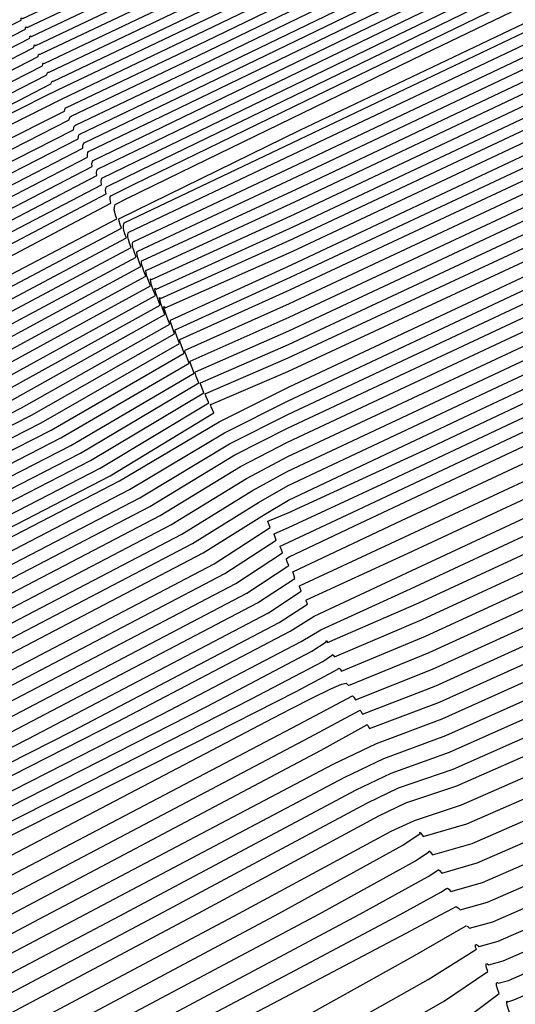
# Model space of a CAD drawing. Extents: x 3249832 to 3255657, y 13789405 to 13793316.
# Tile 357 of 656: x 3254715.42 to 3254716.21, y 13790585.808 to 13790587.377. Entities that reach past the tile are written whole.
import ezdxf

# ---------------------------------------------------------------- set-up
doc = ezdxf.new("R2010")
doc.units = 0
doc.header["$LTSCALE"] = 100
doc.header["$MEASUREMENT"] = 0
doc.linetypes.add('DASHED', pattern=[0.75, 0.5, -0.25])
for name, color, linetype in [('GRATIO_CON', 10, 'CONTINUOUS'), ('GRATIO_ICON', 7, 'CONTINUOUS'), ('PLAN', 7, 'CONTINUOUS'), ('TARGETS_EAST', 7, 'CONTINUOUS')]:
    doc.layers.add(name, color=color, linetype=linetype)

# ---------------------------------------------------------------- blocks, each defined once
blk = doc.blocks.new('Gratio_032316_contours')
at = {"layer": 'GRATIO_CON', "color": 5, "linetype": 'Continuous', "flags": 128}
for points in [[(3254648.5889, 13790553.912), (3254656.7738, 13790558.0608), (3254663.7375, 13790561.6017), (3254667.9142, 13790563.7796), (3254671.342, 13790565.581), (3254676.9599, 13790568.4279), (3254686.6472, 13790573.2286), (3254698.0442, 13790578.8366), (3254707.7315, 13790583.5918), (3254713.1445, 13790586.2502), (3254715.1383, 13790587.2327), (3254715.4228, 13790587.3765), (3254715.4229, 13790587.3793), (3254715.4236, 13790587.3802), (3254715.4253, 13790587.3788), (3254715.8315, 13790587.5713), (3254718.659, 13790588.9404), (3254726.3278, 13790592.6653), (3254740.0485, 13790599.3324), (3254756.1922, 13790607.1585), (3254769.9205, 13790613.7673), (3254777.6832, 13790617.4194)], [(3254651.4104, 13790555.3035), (3254660.616, 13790559.9605), (3254668.4472, 13790563.9297), (3254673.0754, 13790566.3235), (3254676.4489, 13790568.0877), (3254681.4599, 13790570.6267), (3254690.0155, 13790574.8666), (3254700.0811, 13790579.8195), (3254708.6367, 13790584.0191), (3254713.4173, 13790586.367), (3254715.1783, 13790587.2348), (3254715.4296, 13790587.362), (3254715.4297, 13790587.3647), (3254715.4306, 13790587.3657), (3254715.4323, 13790587.3646), (3254715.8201, 13790587.5485), (3254718.5189, 13790588.8554), (3254725.8391, 13790592.4108), (3254738.9357, 13790598.7748), (3254754.3453, 13790606.2449), (3254767.4494, 13790612.5532), (3254774.8722, 13790616.0455)], [(3254647.5106, 13790553.2224), (3254657.0534, 13790558.0863), (3254668.3003, 13790563.7598), (3254677.8665, 13790568.5857), (3254683.3978, 13790571.4112), (3254686.6626, 13790573.101), (3254690.46, 13790575.0244), (3254696.7522, 13790578.1426), (3254704.1549, 13790581.7852), (3254710.4471, 13790584.8739), (3254713.963, 13790586.6006), (3254715.2582, 13790587.2389), (3254715.4431, 13790587.3328), (3254715.4435, 13790587.3354), (3254715.4445, 13790587.3367), (3254715.4462, 13790587.3361), (3254715.7971, 13790587.5028), (3254718.2389, 13790588.6852), (3254724.8615, 13790591.9019), (3254736.7103, 13790597.6595), (3254750.6516, 13790604.4179), (3254762.5071, 13790610.1251), (3254769.2501, 13790613.2977), (3254772.4608, 13790614.7267)], [(3254691.7695, 13790575.6077), (3254694.96, 13790577.2233), (3254700.1205, 13790579.7806), (3254706.1918, 13790582.7681), (3254711.3523, 13790585.3012), (3254714.2359, 13790586.7174), (3254715.2981, 13790587.241), (3254715.4499, 13790587.3183), (3254715.4504, 13790587.3208), (3254715.4515, 13790587.3223), (3254715.4532, 13790587.3219), (3254715.7857, 13790587.4799), (3254718.0989, 13790588.6002), (3254724.3728, 13790591.6475), (3254735.5976, 13790597.1019), (3254748.8048, 13790603.5044), (3254760.036, 13790608.911), (3254766.439, 13790611.9238), (3254769.587, 13790613.3281), (3254772.1591, 13790614.4553)], [(3254687.2858, 13790573.2417), (3254693.7202, 13790576.4989), (3254696.8763, 13790578.1144), (3254699.46, 13790579.4221), (3254703.4888, 13790581.4187), (3254708.2287, 13790583.751), (3254712.2575, 13790585.7286), (3254714.5087, 13790586.8342), (3254715.338, 13790587.2431), (3254715.4567, 13790587.3037), (3254715.4573, 13790587.3062), (3254715.4584, 13790587.3078), (3254715.4602, 13790587.3077), (3254715.7742, 13790587.4571), (3254717.9589, 13790588.5151), (3254723.884, 13790591.393), (3254734.4849, 13790596.5443), (3254746.9579, 13790602.5908), (3254757.5648, 13790607.6969), (3254763.628, 13790610.5499), (3254766.7132, 13790611.9296), (3254769.4468, 13790613.139), (3254773.8018, 13790615.1582)], [(3254691.9954, 13790575.5697), (3254698.8813, 13790579.0427), (3254701.9832, 13790580.621), (3254703.96, 13790581.621), (3254706.8571, 13790583.0567), (3254710.2655, 13790584.7338), (3254713.1627, 13790586.1559), (3254714.7816, 13790586.951), (3254715.378, 13790587.2452), (3254715.4634, 13790587.2891), (3254715.4641, 13790587.2915), (3254715.4654, 13790587.2933), (3254715.4671, 13790587.2935), (3254715.7628, 13790587.4342), (3254717.8189, 13790588.43), (3254723.3953, 13790591.1386), (3254733.3722, 13790595.9866), (3254745.1111, 13790601.6773), (3254755.0937, 13790606.4829), (3254760.817, 13790609.176), (3254763.8393, 13790610.531), (3254766.7345, 13790611.8227), (3254771.4153, 13790614)], [(3254687.5111, 13790573.2582), (3254701.4147, 13790580.2257), (3254709.2037, 13790584.1304), (3254712.1969, 13790585.6344), (3254712.96, 13790586.0188), (3254713.5937, 13790586.3332), (3254714.3394, 13790586.7008), (3254714.9737, 13790587.0132), (3254715.3288, 13790587.1891), (3254715.4606, 13790587.2552), (3254715.4811, 13790587.2651), (3254715.7399, 13790587.3885), (3254717.5388, 13790588.2599), (3254722.4177, 13790590.6297), (3254731.1468, 13790594.8713), (3254741.4174, 13790599.8502), (3254750.1514, 13790604.0547), (3254755.1949, 13790606.4282), (3254758.0917, 13790607.7338), (3254761.31, 13790609.19), (3254766.6422, 13790611.6836), (3254773.1773, 13790614.7751)], [(3254650.9017, 13790554.6653), (3254658.8371, 13790558.7771), (3254673.0892, 13790565.9887), (3254689.8746, 13790574.4203), (3254704.1484, 13790581.5711), (3254712.1263, 13790585.5666), (3254715.0665, 13790587.04), (3254715.4881, 13790587.251), (3254715.7284, 13790587.3657), (3254717.3988, 13790588.1749), (3254721.929, 13790590.3752), (3254730.0341, 13790594.3137), (3254739.5705, 13790598.9367), (3254747.6802, 13790602.8407), (3254752.3838, 13790605.0543), (3254755.2179, 13790606.3353), (3254758.5977, 13790607.8737), (3254764.2556, 13790610.5253), (3254771.1907, 13790613.8082)], [(3254652.1037, 13790555.2502), (3254659.8925, 13790559.2859), (3254673.8812, 13790566.3638), (3254690.3563, 13790574.639), (3254704.3657, 13790581.6567), (3254712.195, 13790585.5772), (3254715.0794, 13790587.0229), (3254715.4916, 13790587.2315), (3254715.4923, 13790587.2341), (3254715.4936, 13790587.2363), (3254715.4952, 13790587.2371), (3254715.717, 13790587.343), (3254717.2588, 13790588.0898), (3254721.4402, 13790590.1208), (3254728.9214, 13790593.7561), (3254737.7237, 13790598.0232), (3254745.2091, 13790601.6266), (3254749.5728, 13790603.6804), (3254752.344, 13790604.9367), (3254755.8855, 13790606.5574), (3254761.8691, 13790609.3671), (3254769.2041, 13790612.8413), (3254776.1088, 13790616.118)], [(3254650.5295, 13790554.2765), (3254653.3056, 13790555.8352), (3254660.9478, 13790559.7949), (3254674.6731, 13790566.7396), (3254690.838, 13790574.8591), (3254704.5835, 13790581.7451), (3254712.2651, 13790585.5926), (3254715.0949, 13790587.012), (3254715.4992, 13790587.2173), (3254715.4997, 13790587.2202), (3254715.5008, 13790587.2224), (3254715.5022, 13790587.2231), (3254715.7056, 13790587.3202), (3254717.1188, 13790588.0047), (3254720.9515, 13790589.8664), (3254727.8087, 13790593.1984), (3254735.8769, 13790597.1097), (3254742.7379, 13790600.4126), (3254746.7617, 13790602.3065), (3254749.4702, 13790603.5381), (3254753.1732, 13790605.2411), (3254759.4825, 13790608.2089), (3254767.2174, 13790611.8744), (3254774.4989, 13790615.3301)], [(3254653.0399, 13790555.5064), (3254655.7096, 13790557.0052), (3254663.0585, 13790560.8129), (3254676.257, 13790567.4911), (3254691.8012, 13790575.2992), (3254705.0188, 13790581.9215), (3254712.405, 13790585.6223), (3254715.1255, 13790586.9884), (3254715.5137, 13790587.187), (3254715.5139, 13790587.1907), (3254715.5149, 13790587.1935), (3254715.5162, 13790587.1948), (3254715.6827, 13790587.2745), (3254716.8387, 13790587.8346), (3254719.9739, 13790589.3575), (3254725.5832, 13790592.0832), (3254732.1832, 13790595.2826), (3254737.7956, 13790597.9844), (3254741.1396, 13790599.5586), (3254743.7225, 13790600.741), (3254747.7487, 13790602.6085), (3254754.7095, 13790605.8925), (3254763.2441, 13790609.9406), (3254771.2789, 13790613.7544)], [(3254692.2829, 13790575.5193), (3254705.2366, 13790582.0098), (3254712.4751, 13790585.6374), (3254715.1409, 13790586.9771), (3254715.5211, 13790587.1724), (3254715.5211, 13790587.1764), (3254715.522, 13790587.1793), (3254715.5233, 13790587.1807), (3254715.6712, 13790587.2517), (3254716.6987, 13790587.7496), (3254719.4852, 13790589.103), (3254724.4705, 13790591.5255), (3254730.3363, 13790594.3691), (3254735.3245, 13790596.7704), (3254738.3286, 13790598.1847), (3254740.8487, 13790599.3424), (3254745.0364, 13790601.2922), (3254752.3229, 13790604.7343), (3254761.2575, 13790608.9736), (3254769.6689, 13790612.9665), (3254775.8378, 13790615.8811)], [(3254677.8408, 13790568.2426), (3254692.7645, 13790575.7394), (3254705.4543, 13790582.0981), (3254712.5451, 13790585.6526), (3254715.1564, 13790586.9658), (3254715.5285, 13790587.1578), (3254715.5284, 13790587.1621), (3254715.5291, 13790587.1652), (3254715.5303, 13790587.1667), (3254715.6598, 13790587.2289), (3254716.5587, 13790587.6645), (3254718.9964, 13790588.8486), (3254723.3578, 13790590.9679), (3254728.4895, 13790593.4556), (3254732.8533, 13790595.5563), (3254735.5176, 13790596.8108), (3254737.9749, 13790597.9438), (3254742.3242, 13790599.9759), (3254749.9364, 13790603.5761), (3254759.2708, 13790608.0067), (3254768.0589, 13790612.1786), (3254774.5039, 13790615.224)], [(3254678.6327, 13790568.6184), (3254693.2462, 13790575.9595), (3254705.672, 13790582.1864), (3254712.6152, 13790585.6677), (3254715.1718, 13790586.9544), (3254715.5359, 13790587.1432), (3254715.5356, 13790587.1479), (3254715.5363, 13790587.151), (3254715.5373, 13790587.1526), (3254715.6484, 13790587.2061), (3254716.4187, 13790587.5794), (3254718.5077, 13790588.5941), (3254722.2451, 13790590.4102), (3254726.6426, 13790592.542), (3254730.3822, 13790594.3422), (3254732.7065, 13790595.4369), (3254735.101, 13790596.5452), (3254739.6119, 13790598.6596), (3254747.5498, 13790602.4179), (3254757.2842, 13790607.0398), (3254766.4489, 13790611.3907), (3254773.17, 13790614.5669)], [(3254680.2165, 13790569.3699), (3254694.2095, 13790576.3997), (3254706.1075, 13790582.363), (3254712.7553, 13790585.698), (3254715.2027, 13790586.9318), (3254715.5507, 13790587.114), (3254715.5501, 13790587.1193), (3254715.5505, 13790587.1228), (3254715.5514, 13790587.1245), (3254715.6255, 13790587.1605), (3254716.1386, 13790587.4093), (3254717.5302, 13790588.0852), (3254720.0197, 13790589.295), (3254722.9489, 13790590.715), (3254725.4399, 13790591.9141), (3254727.0844, 13790592.6891), (3254729.3534, 13790593.7481), (3254734.1874, 13790596.027), (3254742.7767, 13790600.1014), (3254753.3109, 13790605.106), (3254763.2289, 13790609.8149), (3254770.5022, 13790613.2526), (3254775.2309, 13790615.445)], [(3254681.0084, 13790569.7457), (3254694.6911, 13790576.6198), (3254706.3252, 13790582.4514), (3254712.8253, 13790585.7131), (3254715.2181, 13790586.9205), (3254715.5581, 13790587.0994), (3254715.5573, 13790587.105), (3254715.5577, 13790587.1086), (3254715.5585, 13790587.1105), (3254715.614, 13790587.1377), (3254715.9986, 13790587.3243), (3254717.0414, 13790587.8308), (3254718.907, 13790588.7373), (3254721.1021, 13790589.8014), (3254722.9687, 13790590.7), (3254724.2734, 13790591.3152), (3254726.4795, 13790592.3495), (3254731.4751, 13790594.7106), (3254740.3902, 13790598.9432), (3254751.3242, 13790604.1391), (3254761.6189, 13790609.027), (3254769.1683, 13790612.5955), (3254774.0756, 13790614.8726)], [(3254681.8003, 13790570.1215), (3254695.1728, 13790576.8399), (3254706.5429, 13790582.5397), (3254712.8954, 13790585.7283), (3254715.2336, 13790586.9092), (3254715.5655, 13790587.0848), (3254715.5646, 13790587.0908), (3254715.5648, 13790587.0945), (3254715.5655, 13790587.0964), (3254715.6026, 13790587.1149), (3254715.8586, 13790587.2392), (3254716.5526, 13790587.5763), (3254717.7943, 13790588.1797), (3254719.2552, 13790588.8879), (3254720.4976, 13790589.486), (3254721.4623, 13790589.9413), (3254723.6057, 13790590.9509), (3254728.7628, 13790593.3943), (3254738.0036, 13790597.785), (3254749.3376, 13790603.1722), (3254760.0089, 13790608.2391), (3254767.8344, 13790611.9384), (3254772.9202, 13790614.3002)], [(3254682.5923, 13790570.4972), (3254695.6546, 13790577.0593), (3254706.7614, 13790582.6258), (3254712.967, 13790585.7384), (3254715.2513, 13790586.8898), (3254715.5753, 13790587.0598), (3254715.5732, 13790587.0655), (3254715.5718, 13790587.0702), (3254715.5712, 13790587.0742), (3254715.5713, 13790587.0777), (3254715.5719, 13790587.0805), (3254715.5725, 13790587.0824), (3254715.5912, 13790587.0921), (3254715.7186, 13790587.1542), (3254716.0639, 13790587.3219), (3254716.6816, 13790587.6221), (3254717.4084, 13790587.9744), (3254718.0264, 13790588.2719), (3254718.6513, 13790588.5674), (3254720.7319, 13790589.5523), (3254726.0506, 13790592.078), (3254735.6171, 13790596.6268), (3254747.3509, 13790602.2053)], [(3254684.1761, 13790571.2487), (3254696.618, 13790577.4994), (3254707.1969, 13790582.802), (3254713.1074, 13790585.7679), (3254715.2826, 13790586.8659), (3254715.5906, 13790587.0293), (3254715.5881, 13790587.0358), (3254715.5865, 13790587.0411), (3254715.5857, 13790587.0455), (3254715.5857, 13790587.0491), (3254715.5862, 13790587.0517), (3254715.5868, 13790587.0533), (3254715.8668, 13790587.1867), (3254717.823, 13790588.1171), (3254723.1317, 13790590.6428), (3254732.719, 13790595.2041), (3254744.5101, 13790600.8106), (3254755.6802, 13790606.114), (3254763.9812, 13790610.0377), (3254769.4727, 13790612.5918), (3254772.7913, 13790614.058)], [(3254684.968, 13790571.6245), (3254697.0997, 13790577.7194), (3254707.4147, 13790582.8902), (3254713.1775, 13790585.7827), (3254715.2982, 13790586.854), (3254715.5983, 13790587.014), (3254715.5956, 13790587.0209), (3254715.5938, 13790587.0266), (3254715.5929, 13790587.0311), (3254715.5928, 13790587.0347), (3254715.5933, 13790587.0371), (3254715.5941, 13790587.0382), (3254715.8655, 13790587.1668), (3254717.7598, 13790588.067), (3254722.9002, 13790590.5119), (3254732.1888, 13790594.9308), (3254743.6448, 13790600.3775), (3254754.5666, 13790605.5623), (3254762.7944, 13790609.4506), (3254768.3357, 13790612.0281), (3254771.74, 13790613.536)], [(3254685.7599, 13790572.0002), (3254697.5813, 13790577.9395), (3254707.6325, 13790582.9783), (3254713.2477, 13790585.7974), (3254715.3139, 13790586.8421), (3254715.6059, 13790586.9987), (3254715.6031, 13790587.0061), (3254715.6012, 13790587.0121), (3254715.6002, 13790587.0168), (3254715.6, 13790587.0202), (3254715.6005, 13790587.0224), (3254715.6014, 13790587.0231), (3254715.8641, 13790587.1469), (3254717.6967, 13790588.0169), (3254722.6687, 13790590.3811), (3254731.6586, 13790594.6574), (3254742.7795, 13790599.9444), (3254753.4529, 13790605.0106), (3254761.6075, 13790608.8634), (3254767.1987, 13790611.4645), (3254770.6888, 13790613.014), (3254772.5688, 13790613.737)], [(3254686.5518, 13790572.376), (3254698.063, 13790578.1595), (3254707.8503, 13790583.0665), (3254713.3179, 13790585.8122), (3254715.3295, 13790586.8301), (3254715.6136, 13790586.9834), (3254715.6106, 13790586.9912), (3254715.6085, 13790586.9975), (3254715.6074, 13790587.0024), (3254715.6072, 13790587.0058), (3254715.6076, 13790587.0078), (3254715.6086, 13790587.008), (3254715.8627, 13790587.127), (3254717.6335, 13790587.9669), (3254722.4373, 13790590.2503), (3254731.1285, 13790594.3841), (3254741.9141, 13790599.5112), (3254752.3392, 13790604.4589), (3254760.4207, 13790608.2763), (3254766.0618, 13790610.9008), (3254769.6376, 13790612.4919), (3254771.5699, 13790613.2422)], [(3254688.1357, 13790573.1275), (3254699.0263, 13790578.5996), (3254708.2858, 13790583.2427), (3254713.4583, 13790585.8417), (3254715.3608, 13790586.8063), (3254715.6289, 13790586.9528), (3254715.6255, 13790586.9616), (3254715.6232, 13790586.9685), (3254715.6219, 13790586.9736), (3254715.6215, 13790586.977), (3254715.6219, 13790586.9785), (3254715.6231, 13790586.9779), (3254715.86, 13790587.0872), (3254717.5072, 13790587.8667), (3254721.9744, 13790589.9887), (3254730.0682, 13790593.8374), (3254740.1834, 13790598.645), (3254750.1119, 13790603.3555)], [(3254688.9276, 13790573.5033), (3254699.508, 13790578.8196), (3254708.5036, 13790583.3309), (3254713.5284, 13790585.8564), (3254715.3764, 13790586.7943), (3254715.6366, 13790586.9375), (3254715.633, 13790586.9467), (3254715.6306, 13790586.954), (3254715.6292, 13790586.9593), (3254715.6287, 13790586.9626), (3254715.6291, 13790586.9638), (3254715.6304, 13790586.9628), (3254715.8586, 13790587.0673), (3254717.444, 13790587.8166), (3254721.7429, 13790589.8578), (3254729.538, 13790593.5641), (3254739.3181, 13790598.2119), (3254748.9983, 13790602.8038)], [(3254689.7195, 13790573.8791), (3254699.9897, 13790579.0397), (3254708.7214, 13790583.419), (3254713.5986, 13790585.8712), (3254715.392, 13790586.7824), (3254715.6442, 13790586.9223), (3254715.6405, 13790586.9319), (3254715.638, 13790586.9394), (3254715.6364, 13790586.9449), (3254715.6358, 13790586.9482), (3254715.6363, 13790586.9492), (3254715.6377, 13790586.9477), (3254715.8573, 13790587.0474), (3254717.3809, 13790587.7665), (3254721.5114, 13790589.727), (3254729.0078, 13790593.2907), (3254738.4527, 13790597.7787), (3254747.8846, 13790602.2521)], [(3254690.5114, 13790574.2548), (3254700.4713, 13790579.2597), (3254708.9392, 13790583.5072), (3254713.6688, 13790585.8859), (3254715.4077, 13790586.7705), (3254715.6519, 13790586.907), (3254715.648, 13790586.917), (3254715.6453, 13790586.9249), (3254715.6437, 13790586.9305), (3254715.643, 13790586.9338), (3254715.6434, 13790586.9345), (3254715.6449, 13790586.9327), (3254715.8559, 13790587.0275), (3254717.3177, 13790587.7164), (3254721.28, 13790589.5962), (3254728.4777, 13790593.0174), (3254737.5874, 13790597.3456), (3254746.7709, 13790601.7004)], [(3254692.0952, 13790575.0064), (3254701.4347, 13790579.6998), (3254709.3748, 13790583.6834), (3254713.8091, 13790585.9154), (3254715.439, 13790586.7467), (3254715.6673, 13790586.8766), (3254715.6632, 13790586.8877), (3254715.661, 13790586.8953), (3254715.6608, 13790586.8982), (3254715.8536, 13790586.9865), (3254717.1914, 13790587.6161), (3254720.817, 13790589.3346), (3254727.4174, 13790592.4707), (3254735.8567, 13790596.4794), (3254744.5436, 13790600.597), (3254752.1128, 13790604.1664)], [(3254685.2199, 13790571.5024), (3254692.8871, 13790575.3821), (3254701.9163, 13790579.9198), (3254709.5925, 13790583.7716), (3254713.8793, 13790585.9301), (3254715.4546, 13790586.7347), (3254715.6749, 13790586.8612), (3254715.6706, 13790586.8725), (3254715.6682, 13790586.8802), (3254715.6682, 13790586.8829), (3254715.8522, 13790586.9665), (3254717.1283, 13790587.566), (3254720.5856, 13790589.2037), (3254726.8872, 13790592.1973), (3254734.9913, 13790596.0463), (3254743.4299, 13790600.0453), (3254750.9259, 13790603.5792)], [(3254686.2753, 13790572.0114), (3254693.679, 13790575.7579), (3254702.398, 13790580.1398), (3254709.8103, 13790583.8597), (3254713.9495, 13790585.9449), (3254715.4703, 13790586.7228), (3254715.6826, 13790586.8457), (3254715.6781, 13790586.8572), (3254715.6757, 13790586.8649), (3254715.6756, 13790586.8673), (3254715.851, 13790586.9463), (3254717.0652, 13790587.5158), (3254720.3542, 13790589.0728), (3254726.3571, 13790591.924), (3254734.126, 13790595.6131), (3254742.3163, 13790599.4936), (3254749.7391, 13790602.9921)], [(3254687.3306, 13790572.5204), (3254694.471, 13790576.1337), (3254702.8797, 13790580.3599), (3254710.0281, 13790583.9478), (3254714.0197, 13790585.9596), (3254715.486, 13790586.7106), (3254715.6904, 13790586.8298), (3254715.6861, 13790586.841), (3254715.6838, 13790586.8481), (3254715.6839, 13790586.8501), (3254715.8505, 13790586.9246), (3254717.0026, 13790587.4646), (3254720.1229, 13790588.9415), (3254725.827, 13790591.6505), (3254733.2607, 13790595.18), (3254741.2026, 13790598.9419), (3254748.5522, 13790602.4049)], [(3254689.4412, 13790573.5385), (3254696.0548, 13790576.8852), (3254703.843, 13790580.8), (3254710.4637, 13790584.1241), (3254714.1601, 13790585.9891), (3254715.5173, 13790586.6864), (3254715.7061, 13790586.798), (3254715.7019, 13790586.8086), (3254715.7, 13790586.8146), (3254715.7004, 13790586.8156), (3254715.8494, 13790586.8813), (3254716.8773, 13790587.3622), (3254719.6605, 13790588.6789), (3254724.7668, 13790591.1035), (3254731.53, 13790594.3137), (3254738.9753, 13790597.8385), (3254746.1785, 13790601.2307)], [(3254690.4965, 13790574.0475), (3254696.8467, 13790577.2609), (3254704.3247, 13790581.02), (3254710.6814, 13790584.2123), (3254714.2303, 13790586.0038), (3254715.533, 13790586.6743), (3254715.714, 13790586.7821), (3254715.7099, 13790586.7923), (3254715.7081, 13790586.7978), (3254715.7087, 13790586.7983), (3254715.8489, 13790586.8596), (3254716.8147, 13790587.311), (3254719.4293, 13790588.5476), (3254724.2367, 13790590.83), (3254730.6646, 13790593.8806), (3254737.8616, 13790597.2868), (3254744.9917, 13790600.6435)], [(3254691.5518, 13790574.5565), (3254697.6386, 13790577.6367), (3254704.8063, 13790581.24), (3254710.8992, 13790584.3004), (3254714.3004, 13790586.0185), (3254715.5487, 13790586.6622), (3254715.7218, 13790586.7662), (3254715.7178, 13790586.7761), (3254715.7162, 13790586.781), (3254715.7169, 13790586.7811), (3254715.8483, 13790586.838), (3254716.752, 13790587.2598), (3254719.198, 13790588.4163), (3254723.7066, 13790590.5565), (3254729.7993, 13790593.4474), (3254736.7479, 13790596.7351), (3254743.8048, 13790600.0564), (3254750.1441, 13790603.0095)], [(3254692.6071, 13790575.0655), (3254698.4305, 13790578.0125), (3254705.288, 13790581.4601), (3254711.117, 13790584.3885), (3254714.3706, 13790586.0332), (3254715.5644, 13790586.6501), (3254715.7297, 13790586.7503), (3254715.7257, 13790586.7599), (3254715.7243, 13790586.7643), (3254715.7252, 13790586.7639), (3254715.8478, 13790586.8163), (3254716.6894, 13790587.2086), (3254718.9668, 13790588.2849), (3254723.1765, 13790590.283), (3254728.934, 13790593.0143), (3254735.6343, 13790596.1835), (3254742.618, 13790599.4693), (3254749.0072, 13790602.4459)], [(3254691.7685, 13790574.5555), (3254694.7177, 13790576.0836), (3254700.0143, 13790578.764), (3254706.2512, 13790581.9005), (3254711.5522, 13790584.5659), (3254714.5103, 13790586.065), (3254715.5954, 13790586.6284), (3254715.7466, 13790586.7184), (3254715.8482, 13790586.7698), (3254716.5643, 13790587.1058), (3254718.5044, 13790588.0223), (3254722.1163, 13790589.7361), (3254727.2033, 13790592.148), (3254733.407, 13790595.0801), (3254740.2443, 13790598.295), (3254746.7332, 13790601.3185)], [(3254691.9524, 13790574.5689), (3254692.9705, 13790575.1405), (3254695.773, 13790576.5926), (3254700.8063, 13790579.1398), (3254706.7329, 13790582.1204), (3254711.7701, 13790584.6536), (3254714.5808, 13790586.0787), (3254715.6116, 13790586.6148), (3254715.755, 13790586.7009), (3254715.8477, 13790586.748), (3254716.5017, 13790587.0546), (3254718.2731, 13790587.891), (3254721.5863, 13790589.4626), (3254726.338, 13790591.7148), (3254732.2933, 13790594.5284), (3254739.0575, 13790597.7078), (3254745.5962, 13790600.7549)], [(3254692.5832, 13790574.7153), (3254693.0422, 13790574.9924), (3254693.0886, 13790575.0656), (3254693.2076, 13790575.1838), (3254694.1724, 13790575.7255), (3254696.8283, 13790577.1016), (3254701.5982, 13790579.5155), (3254707.2147, 13790582.3403), (3254711.9881, 13790584.7413), (3254714.6513, 13790586.0925), (3254715.6277, 13790586.6012), (3254715.7634, 13790586.6833), (3254715.8472, 13790586.7262), (3254716.4391, 13790587.0034), (3254718.0419, 13790587.7597), (3254721.0562, 13790589.1891), (3254725.4726, 13790591.2817), (3254731.1796, 13790593.9767), (3254737.8706, 13790597.1207), (3254744.4593, 13790600.1912), (3254749.6643, 13790602.5732)], [(3254692.5223, 13790574.6256), (3254693.8324, 13790575.3348), (3254694.3015, 13790575.6152), (3254694.3504, 13790575.6871), (3254694.4629, 13790575.7987), (3254695.3744, 13790576.3105), (3254697.8837, 13790577.6106), (3254702.3901, 13790579.8913), (3254707.6964, 13790582.5602), (3254712.2061, 13790584.8288), (3254714.7221, 13790586.1058), (3254715.6444, 13790586.587), (3254715.7723, 13790586.665), (3254715.8471, 13790586.7039), (3254716.3767, 13790586.9518), (3254717.8108, 13790587.6282), (3254720.5261, 13790588.9155), (3254724.6073, 13790590.8486), (3254730.066, 13790593.425), (3254736.6838, 13790596.5336), (3254743.3223, 13790599.6276), (3254748.6131, 13790602.0511)], [(3254692.5199, 13790574.5458), (3254694.97, 13790575.8408), (3254696.3308, 13790576.574), (3254696.8201, 13790576.8609), (3254696.8741, 13790576.93), (3254696.9733, 13790577.0286), (3254697.7783, 13790577.4805), (3254699.9943, 13790578.6287), (3254703.9739, 13790580.6428), (3254708.66, 13790582.9997), (3254712.6425, 13790585.0035), (3254714.8643, 13790586.1316), (3254715.6786, 13790586.5571), (3254715.7913, 13790586.6268), (3254715.848, 13790586.6577), (3254716.2527, 13790586.8476), (3254717.3489, 13790587.3648), (3254719.4661, 13790588.3683), (3254722.8766, 13790589.9822), (3254727.8386, 13790592.3216), (3254734.3101, 13790595.3593), (3254741.0483, 13790598.5002), (3254746.5107, 13790601.007)], [(3254690.7614, 13790573.5823), (3254693.6995, 13790575.131), (3254696.1939, 13790576.4485), (3254697.5799, 13790577.1935), (3254698.0794, 13790577.4837), (3254698.1359, 13790577.5514), (3254698.2286, 13790577.6435), (3254698.9803, 13790578.0655), (3254701.0496, 13790579.1377), (3254704.7659, 13790581.0185), (3254709.1418, 13790583.2195), (3254712.8607, 13790585.0908), (3254714.9354, 13790586.1445), (3254715.6957, 13790586.5422), (3254715.8008, 13790586.6077), (3254715.8484, 13790586.6346), (3254716.1906, 13790586.7956), (3254717.1179, 13790587.2331), (3254718.9361, 13790588.0947), (3254722.0113, 13790589.5491), (3254726.725, 13790591.7699), (3254733.1232, 13790594.7722), (3254739.9114, 13790597.9366), (3254745.4594, 13790600.485)], [(3254691.8891, 13790574.1408), (3254694.879, 13790575.7162), (3254697.4178, 13790577.0561), (3254698.8291, 13790577.8131), (3254699.3387, 13790578.1066), (3254699.3977, 13790578.1728), (3254699.4838, 13790578.2584), (3254700.1822, 13790578.6505), (3254702.1049, 13790579.6467), (3254705.5578, 13790581.3942), (3254709.6236, 13790583.4393), (3254713.0789, 13790585.1781), (3254715.0065, 13790586.1574), (3254715.7128, 13790586.5273), (3254715.8103, 13790586.5886), (3254715.8489, 13790586.6115), (3254716.1286, 13790586.7435), (3254716.887, 13790587.1013), (3254718.4061, 13790587.8211), (3254721.146, 13790589.1159), (3254725.6113, 13790591.2182), (3254731.9364, 13790594.185)], [(3254700.739, 13790578.8733), (3254701.3842, 13790579.2355), (3254703.1602, 13790580.1557), (3254706.3497, 13790581.7699), (3254710.1054, 13790583.6589), (3254713.2973, 13790585.2645), (3254715.0779, 13790586.1684), (3254715.7302, 13790586.5099), (3254715.8195, 13790586.5677), (3254715.8167, 13790586.5744), (3254715.8158, 13790586.5773), (3254715.8161, 13790586.5776), (3254715.8482, 13790586.5908), (3254716.0664, 13790586.6917), (3254716.656, 13790586.9696), (3254717.8761, 13790587.5475), (3254720.2806, 13790588.6828), (3254724.4976, 13790590.6665), (3254730.7495, 13790593.5979)], [(3254701.0893, 13790578.8791), (3254702.5767, 13790579.6718), (3254703.1167, 13790579.9751), (3254703.1831, 13790580.0372), (3254703.2495, 13790580.1032), (3254703.7881, 13790580.4056), (3254705.2708, 13790581.1738), (3254707.9336, 13790582.5214), (3254711.069, 13790584.0984), (3254713.7337, 13790585.4389), (3254715.2203, 13790586.1935), (3254715.7648, 13790586.4786), (3254715.8393, 13790586.5272), (3254715.8369, 13790586.5335), (3254715.8358, 13790586.5368), (3254715.8357, 13790586.538), (3254715.8493, 13790586.5443), (3254715.9424, 13790586.5876), (3254716.1941, 13790586.7062), (3254716.816, 13790587.0003), (3254718.55, 13790587.8165), (3254722.2703, 13790589.5631), (3254728.3759, 13790592.4236)], [(3254699.5972, 13790578.0569), (3254702.3132, 13790579.4867), (3254703.8259, 13790580.2913), (3254704.376, 13790580.5979), (3254704.4449, 13790580.6586), (3254704.5048, 13790580.7181), (3254704.9901, 13790580.9906), (3254706.3261, 13790581.6828), (3254708.7255, 13790582.8971), (3254711.5508, 13790584.3181), (3254713.952, 13790585.526), (3254715.2915, 13790586.206), (3254715.7822, 13790586.463), (3254715.8492, 13790586.507), (3254715.8469, 13790586.513), (3254715.8458, 13790586.5165), (3254715.8455, 13790586.5183), (3254715.8498, 13790586.521), (3254715.8804, 13790586.5355), (3254715.9632, 13790586.5745), (3254716.286, 13790586.7267), (3254717.6847, 13790587.3833), (3254721.1566, 13790589.0114), (3254727.189, 13790591.8365)], [(3254700.7768, 13790578.6421), (3254703.5371, 13790580.0944), (3254705.0751, 13790580.9109), (3254705.6353, 13790581.2207), (3254705.7067, 13790581.2801), (3254705.76, 13790581.333), (3254706.1921, 13790581.5756), (3254707.3814, 13790582.1918), (3254709.5175, 13790583.2728), (3254712.0326, 13790584.5379), (3254714.1702, 13790585.6132), (3254715.3627, 13790586.2185), (3254715.7995, 13790586.4474), (3254715.8591, 13790586.4866), (3254715.8571, 13790586.4921), (3254715.8561, 13790586.4954), (3254715.8558, 13790586.4971), (3254716.0291, 13790586.5789), (3254717.2419, 13790587.147), (3254720.5334, 13790588.689), (3254726.4243, 13790591.447), (3254733.3619, 13790594.6822)], [(3254698.6556, 13790577.4919), (3254701.9564, 13790579.2273), (3254704.7609, 13790580.702), (3254706.3242, 13790581.5304), (3254706.8946, 13790581.8436), (3254706.9685, 13790581.9015), (3254707.0152, 13790581.9479), (3254707.394, 13790582.1606), (3254708.4368, 13790582.7009), (3254710.3094, 13790583.6486), (3254712.5144, 13790584.7576), (3254714.3884, 13790585.7003), (3254715.4339, 13790586.231), (3254715.8168, 13790586.4317), (3254715.8691, 13790586.4661), (3254715.8673, 13790586.4709), (3254715.8666, 13790586.4736), (3254715.8666, 13790586.4746), (3254716.0343, 13790586.5527), (3254717.205, 13790587.0999), (3254720.3813, 13790588.5869), (3254726.0653, 13790591.2475), (3254732.7589, 13790594.3687)], [(3254700.911, 13790578.6089), (3254704.3155, 13790580.3977), (3254707.2087, 13790581.9173), (3254708.8226, 13790582.7696), (3254709.4132, 13790583.0892), (3254709.4922, 13790583.1444), (3254709.5257, 13790583.1778), (3254709.798, 13790583.3306), (3254710.5474, 13790583.7189), (3254711.8932, 13790584.4001), (3254713.478, 13790585.1973), (3254714.8247, 13790585.8755), (3254715.5759, 13790586.2579), (3254715.8513, 13790586.4026), (3254715.8897, 13790586.4263), (3254716.0452, 13790586.4993), (3254717.1314, 13790587.0056), (3254720.077, 13790588.3828), (3254725.3472, 13790590.8485), (3254731.553, 13790593.7418)], [(3254699.1029, 13790577.6187), (3254702.0388, 13790579.1675), (3254705.495, 13790580.9829), (3254708.4325, 13790582.525), (3254710.0718, 13790583.3891), (3254710.6725, 13790583.7121), (3254710.754, 13790583.7659), (3254710.781, 13790583.7927), (3254710.9999, 13790583.9156), (3254711.6027, 13790584.2279), (3254712.6852, 13790584.7758), (3254713.9598, 13790585.417), (3254715.0429, 13790585.9625), (3254715.6472, 13790586.27), (3254715.8688, 13790586.3861), (3254715.9002, 13790586.4045), (3254716.0503, 13790586.4733), (3254717.0945, 13790586.9586), (3254719.9249, 13790588.2807), (3254724.9882, 13790590.649), (3254730.95, 13790593.4284)], [(3254700.1865, 13790578.1548), (3254703.1665, 13790579.726), (3254706.6746, 13790581.568), (3254709.6564, 13790583.1326), (3254711.321, 13790584.0087), (3254711.9318, 13790584.3349), (3254712.0158, 13790584.3873), (3254712.0362, 13790584.4076), (3254712.2019, 13790584.5006), (3254712.658, 13790584.7369), (3254713.4771, 13790585.1515), (3254714.4416, 13790585.6367), (3254715.2612, 13790586.0495), (3254715.7184, 13790586.2822), (3254715.8859, 13790586.3706), (3254715.9089, 13790586.3857), (3254715.9087, 13790586.3872), (3254715.9095, 13790586.3868), (3254715.9111, 13790586.3845), (3254716.0564, 13790586.4474), (3254717.0585, 13790586.9111), (3254719.7731, 13790588.1784), (3254724.6292, 13790590.4494), (3254730.3471, 13790593.1149)], [(3254701.2702, 13790578.6908), (3254704.2942, 13790580.2845), (3254707.8541, 13790582.1532), (3254710.8802, 13790583.7402), (3254712.5702, 13790584.6282), (3254713.1911, 13790584.9578), (3254713.2776, 13790585.0087), (3254713.2914, 13790585.0225), (3254713.4039, 13790585.0856), (3254713.7133, 13790585.246), (3254714.269, 13790585.5272), (3254714.9234, 13790585.8564), (3254715.4795, 13790586.1365), (3254715.7897, 13790586.2944), (3254715.9033, 13790586.3543), (3254715.9191, 13790586.3645), (3254715.9192, 13790586.3653), (3254715.9202, 13790586.3644), (3254715.9222, 13790586.3617), (3254716.0619, 13790586.421), (3254717.0218, 13790586.864), (3254719.6211, 13790588.0763), (3254724.2702, 13790590.2499), (3254729.7441, 13790592.8014)], [(3254691.0121, 13790572.8429), (3254693.6234, 13790574.3309), (3254696.5687, 13790575.9783), (3254699.0297, 13790577.3495), (3254700.4885, 13790578.1685), (3254701.6296, 13790578.7987), (3254703.4376, 13790579.763), (3254706.5497, 13790581.4016), (3254710.2132, 13790583.3237), (3254713.3279, 13790584.9557), (3254715.0692, 13790585.8682), (3254715.7163, 13790586.2075), (3254715.8239, 13790586.264), (3254715.8528, 13790586.2788), (3254715.887, 13790586.296), (3254715.9164, 13790586.3105), (3254715.9334, 13790586.3181), (3254715.9409, 13790586.3194), (3254715.9444, 13790586.3161), (3254716.0728, 13790586.3683), (3254716.9484, 13790586.7696), (3254719.317, 13790587.8721), (3254723.5521, 13790589.8509), (3254728.5382, 13790592.1745)], [(3254691.9191, 13790573.2857), (3254694.5673, 13790574.7946), (3254697.5541, 13790576.465), (3254700.05, 13790577.8549), (3254701.523, 13790578.6809), (3254702.6327, 13790579.2936), (3254704.3365, 13790580.2023), (3254707.26, 13790581.7415), (3254710.7015, 13790583.5471), (3254713.6273, 13790585.0804), (3254715.2623, 13790585.9375), (3254715.8645, 13790586.2537), (3254715.9507, 13790586.2992), (3254715.9513, 13790586.2989), (3254715.9528, 13790586.2973), (3254715.9556, 13790586.2932), (3254716.0783, 13790586.3419), (3254716.9117, 13790586.7225), (3254719.1649, 13790587.7699), (3254723.1931, 13790589.6514), (3254727.9352, 13790591.8611)], [(3254691.1289, 13790572.7074), (3254692.8262, 13790573.7285), (3254695.5111, 13790575.2584), (3254698.5396, 13790576.9517), (3254701.0703, 13790578.3603), (3254702.5566, 13790579.1927), (3254703.629, 13790579.7849), (3254705.2126, 13790580.6296), (3254707.9188, 13790582.0544), (3254711.1043, 13790583.7259), (3254713.8124, 13790585.1457), (3254715.3255, 13790585.9397), (3254715.8827, 13790586.2333), (3254715.9621, 13790586.2761), (3254715.9625, 13790586.2763), (3254715.9639, 13790586.2747), (3254715.9669, 13790586.2704), (3254716.0838, 13790586.3155), (3254716.875, 13790586.6753), (3254719.0129, 13790587.6678), (3254722.8341, 13790589.4518), (3254727.3323, 13790591.5476)], [(3254692.0127, 13790573.1362), (3254693.7333, 13790574.1713), (3254696.455, 13790575.7221), (3254699.525, 13790577.4384), (3254702.0906, 13790578.8657), (3254703.5901, 13790579.7046), (3254704.6253, 13790580.2762), (3254706.0887, 13790581.057), (3254708.5775, 13790582.3673), (3254711.5071, 13790583.9048), (3254713.9975, 13790585.2109), (3254715.3888, 13790585.942), (3254715.9008, 13790586.2129), (3254715.9735, 13790586.2531), (3254715.9737, 13790586.2537), (3254715.975, 13790586.2522), (3254715.9781, 13790586.2475), (3254716.0893, 13790586.2892), (3254716.8383, 13790586.6281), (3254718.8608, 13790587.5657), (3254722.4751, 13790589.2523), (3254726.7293, 13790591.2342), (3254730.3544, 13790592.9064)], [(3254692.5237, 13790573.0777), (3254692.8909, 13790573.3927), (3254693.7803, 13790573.994), (3254695.5475, 13790575.0569), (3254698.3428, 13790576.6495), (3254701.4959, 13790578.4118), (3254704.1312, 13790579.8766), (3254705.6573, 13790580.7284), (3254706.6179, 13790581.2589), (3254707.8409, 13790581.9116), (3254709.8949, 13790582.9932), (3254712.3127, 13790584.2624), (3254714.3677, 13790585.3414), (3254715.5154, 13790585.9462), (3254715.9384, 13790586.1699), (3254716.0007, 13790586.1996), (3254716.0998, 13790586.236), (3254716.7645, 13790586.534), (3254718.5565, 13790587.3616), (3254721.7569, 13790588.8533), (3254725.5234, 13790590.6072), (3254728.7326, 13790592.0876)], [(3254702.4813, 13790578.8985), (3254705.1516, 13790580.382), (3254706.6909, 13790581.2403), (3254707.6142, 13790581.7502), (3254708.717, 13790582.339), (3254710.5537, 13790583.3061), (3254712.7155, 13790584.4412), (3254714.5528, 13790585.4066), (3254715.5787, 13790585.9484), (3254715.9566, 13790586.1493), (3254716.0125, 13790586.176), (3254716.1056, 13790586.2094), (3254716.728, 13790586.4867), (3254718.4045, 13790587.2595), (3254721.3979, 13790588.6538), (3254724.9204, 13790590.2938), (3254727.9217, 13790591.6781)], [(3254700.2305, 13790577.577), (3254703.4667, 13790579.3852), (3254706.1719, 13790580.8874), (3254707.7245, 13790581.7521), (3254708.6106, 13790582.2416), (3254709.5931, 13790582.7663), (3254711.2124, 13790583.619), (3254713.1183, 13790584.6201), (3254714.7379, 13790585.4718), (3254715.642, 13790585.9507), (3254715.9748, 13790586.1288), (3254716.0242, 13790586.1525), (3254716.1114, 13790586.1827), (3254716.6914, 13790586.4394), (3254718.2526, 13790587.1573), (3254721.0389, 13790588.4543), (3254724.3174, 13790589.9803), (3254727.1107, 13790591.2687)], [(3254701.1744, 13790578.0407), (3254704.4521, 13790579.8719), (3254707.1922, 13790581.3929), (3254708.7581, 13790582.264), (3254709.6069, 13790582.7329), (3254710.4692, 13790583.1937), (3254711.8711, 13790583.9319), (3254713.5211, 13790584.7989), (3254714.923, 13790585.5371), (3254715.7052, 13790585.9529), (3254715.993, 13790586.1082), (3254716.0359, 13790586.1289), (3254716.1172, 13790586.156), (3254716.6549, 13790586.3921), (3254718.1006, 13790587.0552), (3254720.6799, 13790588.2547), (3254723.7145, 13790589.6669), (3254726.2998, 13790590.8593), (3254727.7982, 13790591.5265)], [(3254703.0621, 13790578.9681), (3254706.423, 13790580.8453), (3254709.2328, 13790582.4037), (3254710.8252, 13790583.2878), (3254711.5995, 13790583.7155), (3254712.2214, 13790584.0483), (3254713.1886, 13790584.5577), (3254714.3269, 13790585.1559), (3254715.2941, 13790585.6652), (3254715.8336, 13790585.9524), (3254716.0313, 13790586.0613), (3254716.0585, 13790586.0801), (3254716.0583, 13790586.0819), (3254716.0598, 13790586.0806), (3254716.0634, 13790586.0753), (3254716.133, 13790586.0953), (3254716.5847, 13790586.2924), (3254717.7979, 13790586.8485), (3254719.9623, 13790587.855), (3254722.5086, 13790589.0399), (3254724.678, 13790590.0404), (3254725.9429, 13790590.6036), (3254726.702, 13790590.9159), (3254727.5851, 13790591.2734)], [(3254710.2531, 13790582.9091), (3254711.8588, 13790583.7997), (3254712.5958, 13790584.2069), (3254713.0975, 13790584.4757), (3254713.8473, 13790584.8706), (3254714.7299, 13790585.3343), (3254715.4797, 13790585.7292), (3254715.898, 13790585.9519), (3254716.0513, 13790586.0363), (3254716.0726, 13790586.0508), (3254716.0729, 13790586.0522), (3254716.0746, 13790586.0509), (3254716.0782, 13790586.046), (3254716.1413, 13790586.0642), (3254716.5498, 13790586.2423), (3254717.6467, 13790586.7451), (3254719.6035, 13790587.6551), (3254721.9057, 13790588.7264), (3254723.867, 13790589.631), (3254725.0153, 13790590.1422), (3254725.7337, 13790590.4384), (3254726.6191, 13790590.7994), (3254728.1014, 13790591.4258)], [(3254711.2735, 13790583.4146), (3254712.8924, 13790584.3116), (3254713.5921, 13790584.6982), (3254713.9736, 13790584.903), (3254714.5061, 13790585.1835), (3254715.1328, 13790585.5128), (3254715.6653, 13790585.7932), (3254715.9624, 13790585.9513), (3254716.0713, 13790586.0113), (3254716.0867, 13790586.0216), (3254716.0874, 13790586.0225), (3254716.0894, 13790586.0212), (3254716.093, 13790586.0168), (3254716.1496, 13790586.033), (3254716.5148, 13790586.1922), (3254717.4954, 13790586.6417), (3254719.2447, 13790587.4552), (3254721.3027, 13790588.4128), (3254723.0561, 13790589.2215), (3254724.0877, 13790589.6807), (3254724.7653, 13790589.9609), (3254725.6531, 13790590.3253), (3254727.1525, 13790590.9606)], [(3254709.3793, 13790582.3055), (3254712.2938, 13790583.92), (3254713.926, 13790584.8234), (3254714.5884, 13790585.1895), (3254714.8497, 13790585.3304), (3254715.1648, 13790585.4963), (3254715.5357, 13790585.6912), (3254715.8509, 13790585.8572), (3254716.0267, 13790585.9508), (3254716.0914, 13790585.9863), (3254716.1009, 13790585.9923), (3254716.102, 13790585.9927), (3254716.1042, 13790585.9915), (3254716.1077, 13790585.9875), (3254716.1578, 13790586.0018), (3254716.4798, 13790586.1421), (3254717.3441, 13790586.5383), (3254718.8859, 13790587.2553), (3254720.6998, 13790588.0993)], [(3254702.5906, 13790578.2673), (3254704.5244, 13790579.4329), (3254707.5692, 13790581.1695), (3254710.9985, 13790583.0851), (3254713.864, 13790584.673), (3254715.4593, 13790585.5568), (3254716.0468, 13790585.8839), (3254716.1309, 13790585.932), (3254716.1321, 13790585.9327), (3254716.1344, 13790585.9319), (3254716.1375, 13790585.929), (3254716.1744, 13790585.9394), (3254716.4098, 13790586.042), (3254717.0415, 13790586.3315), (3254718.1683, 13790586.8555), (3254719.4939, 13790587.4723), (3254720.6233, 13790587.9932), (3254721.3048, 13790588.2964), (3254721.8603, 13790588.5284), (3254722.7552, 13790588.9032), (3254724.306, 13790589.5652), (3254726.2341, 13790590.3812), (3254728.1119, 13790591.1491)], [(3254711.3447, 13790583.2193), (3254714.0292, 13790584.7085), (3254715.5225, 13790585.5385), (3254716.0713, 13790585.8475), (3254716.1482, 13790585.8954), (3254716.1471, 13790585.8987), (3254716.1467, 13790585.9009), (3254716.1471, 13790585.9023), (3254716.1482, 13790585.9028), (3254716.1501, 13790585.9021), (3254716.1527, 13790585.8997), (3254716.1828, 13790585.9082), (3254716.3749, 13790585.9919), (3254716.8902, 13790586.2281), (3254717.8095, 13790586.6556), (3254718.891, 13790587.1588), (3254719.8124, 13790587.5838), (3254720.3772, 13790587.8349), (3254720.8919, 13790588.051), (3254721.7892, 13790588.4292), (3254723.3571, 13790589.1), (3254725.3073, 13790589.926), (3254727.2068, 13790590.7028)], [(3254711.6908, 13790583.3536), (3254714.1943, 13790584.7444), (3254715.5857, 13790585.521), (3254716.096, 13790585.8124), (3254716.1664, 13790585.8601), (3254716.1645, 13790585.8656), (3254716.1637, 13790585.8693), (3254716.1637, 13790585.8715), (3254716.1645, 13790585.8725), (3254716.1659, 13790585.8722), (3254716.1679, 13790585.8704), (3254716.1912, 13790585.877), (3254716.3399, 13790585.9418), (3254716.7389, 13790586.1247), (3254717.4507, 13790586.4557), (3254718.2881, 13790586.8453), (3254719.0015, 13790587.1744), (3254719.4495, 13790587.3735), (3254719.9236, 13790587.5735), (3254720.8232, 13790587.9552), (3254722.4083, 13790588.6348), (3254724.3805, 13790589.4707), (3254726.3018, 13790590.2565), (3254727.8228, 13790590.829)], [(3254709.2429, 13790581.9209), (3254712.0369, 13790583.4878), (3254714.3594, 13790584.7803), (3254715.6488, 13790585.5035), (3254716.1207, 13790585.7773), (3254716.1846, 13790585.8249), (3254716.182, 13790585.8325), (3254716.1806, 13790585.8376), (3254716.1803, 13790585.8408), (3254716.1807, 13790585.8423), (3254716.1817, 13790585.8424), (3254716.1831, 13790585.8412), (3254716.1996, 13790585.8458), (3254716.305, 13790585.8917), (3254716.5876, 13790586.0213), (3254717.0919, 13790586.2558), (3254717.6851, 13790586.5318), (3254718.1906, 13790586.7649), (3254718.5219, 13790586.912), (3254718.9553, 13790587.096), (3254719.8572, 13790587.4811)]]:
    blk.add_lwpolyline(points, dxfattribs=at)
at = {"layer": 'GRATIO_ICON', "color": 7, "linetype": 'Continuous', "flags": 128}
for points in [[(3254645.557, 13790552.2637), (3254654.2319, 13790556.6949), (3254664.4581, 13790561.8601), (3254673.1568, 13790566.2577), (3254678.2366, 13790568.8673), (3254681.5558, 13790570.5944), (3254685.96, 13790572.8256), (3254693.3838, 13790576.5046), (3254702.118, 13790580.8023), (3254709.5419, 13790584.4465), (3254713.6902, 13790586.4838), (3254715.2182, 13790587.2369), (3254715.4363, 13790587.3474), (3254715.4366, 13790587.35), (3254715.4375, 13790587.3512), (3254715.4393, 13790587.3504), (3254715.8086, 13790587.5256), (3254718.3789, 13790588.7703), (3254725.3503, 13790592.1564), (3254737.823, 13790598.2172), (3254752.4985, 13790605.3314), (3254764.9782, 13790611.3391), (3254772.0611, 13790614.6716)], [(3254683.6689, 13790571.3585), (3254696.7051, 13790577.8977), (3254704.0425, 13790581.5866), (3254707.09, 13790583.1278), (3254708.46, 13790583.82), (3254710.2254, 13790584.695), (3254712.3024, 13790585.7173), (3254714.0678, 13790586.5839), (3254715.0544, 13790587.0684), (3254715.4179, 13790587.2476), (3254715.4702, 13790587.2747), (3254715.471, 13790587.2769), (3254715.4723, 13790587.2788), (3254715.4741, 13790587.2793), (3254715.7513, 13790587.4114), (3254717.6788, 13790588.345), (3254722.9065, 13790590.8841), (3254732.2595, 13790595.429), (3254743.2642, 13790600.7638), (3254752.6225, 13790605.2688)], [(3254651.7847, 13790554.8915), (3254654.5076, 13790556.4202), (3254662.0031, 13790560.3039), (3254675.4651, 13790567.1153), (3254691.3196, 13790575.0792), (3254704.8011, 13790581.8331), (3254712.335, 13790585.6071), (3254715.1101, 13790586.9997), (3254715.5062, 13790587.2016), (3254715.5066, 13790587.205), (3254715.5077, 13790587.2076), (3254715.5092, 13790587.2088), (3254715.6941, 13790587.2973), (3254716.9787, 13790587.9197), (3254720.4627, 13790589.6119), (3254726.696, 13790592.6408), (3254734.03, 13790596.1961), (3254740.2668, 13790599.1985), (3254743.9507, 13790600.9325), (3254746.5964, 13790602.1395), (3254750.4609, 13790603.9248), (3254757.096, 13790607.0507), (3254765.2308, 13790610.9075), (3254772.8889, 13790614.5422)], [(3254679.4246, 13790568.9942), (3254693.7278, 13790576.1796), (3254705.8897, 13790582.2747), (3254712.6852, 13790585.6828), (3254715.1872, 13790586.9431), (3254715.5433, 13790587.1286), (3254715.5429, 13790587.1336), (3254715.5434, 13790587.1369), (3254715.5444, 13790587.1386), (3254715.6369, 13790587.1833), (3254716.2787, 13790587.4944), (3254718.0189, 13790588.3397), (3254721.1324, 13790589.8526), (3254724.7958, 13790591.6285), (3254727.911, 13790593.1282), (3254729.8955, 13790594.063), (3254732.2272, 13790595.1466), (3254736.8996, 13790597.3433), (3254745.1633, 13790601.2597), (3254755.2975, 13790606.0729), (3254764.8389, 13790610.6028), (3254771.8361, 13790613.9098)], [(3254683.3842, 13790570.8729), (3254696.1363, 13790577.2794), (3254706.9791, 13790582.7139), (3254713.0372, 13790585.7532), (3254715.2669, 13790586.8778), (3254715.5829, 13790587.0446), (3254715.5806, 13790587.0506), (3254715.5791, 13790587.0557), (3254715.5784, 13790587.0599), (3254715.8668, 13790587.2007), (3254717.8851, 13790588.1638), (3254723.3626, 13790590.7721), (3254733.249, 13790595.477), (3254745.3755, 13790601.2437), (3254756.7939, 13790606.6657), (3254765.1681, 13790610.6249), (3254770.6097, 13790613.1555), (3254773.8425, 13790614.5801)], [(3254687.3437, 13790572.7518), (3254698.5447, 13790578.3795), (3254708.0681, 13790583.1546), (3254713.3881, 13790585.8269), (3254715.3451, 13790586.8182), (3254715.6212, 13790586.9681), (3254715.6181, 13790586.9764), (3254715.6159, 13790586.983), (3254715.6147, 13790586.988), (3254715.6143, 13790586.9914), (3254715.6148, 13790586.9931), (3254715.6159, 13790586.993), (3254715.8614, 13790587.1071), (3254717.5703, 13790587.9168), (3254722.2058, 13790590.1195), (3254730.5983, 13790594.1107), (3254741.0488, 13790599.0781), (3254751.2256, 13790603.9072), (3254759.2338, 13790607.6892), (3254764.9248, 13790610.3372), (3254768.5864, 13790611.9699), (3254770.5711, 13790612.7474), (3254771.4904, 13790612.9949)], [(3254691.3033, 13790574.6306), (3254700.953, 13790579.4797), (3254709.157, 13790583.5953), (3254713.739, 13790585.9006), (3254715.4233, 13790586.7586), (3254715.6595, 13790586.8917), (3254715.6555, 13790586.9022), (3254715.6527, 13790586.9104), (3254715.6509, 13790586.9161), (3254715.6502, 13790586.9194), (3254715.6506, 13790586.9199), (3254715.6522, 13790586.9176), (3254715.8545, 13790587.0076), (3254717.2545, 13790587.6664), (3254721.0485, 13790589.4654), (3254727.9475, 13790592.744), (3254736.722, 13790596.9125), (3254745.6573, 13790601.1487)], [(3254688.3859, 13790573.0294), (3254695.2629, 13790576.5094), (3254703.3613, 13790580.5799), (3254710.2459, 13790584.036), (3254714.0899, 13790585.9743), (3254715.5017, 13790586.6985), (3254715.6983, 13790586.8139), (3254715.694, 13790586.8248), (3254715.6919, 13790586.8313), (3254715.6921, 13790586.8328), (3254715.8499, 13790586.903), (3254716.9399, 13790587.4134), (3254719.8917, 13790588.8102), (3254725.2969, 13790591.377), (3254732.3953, 13790594.7468), (3254740.0889, 13790598.3902), (3254747.3654, 13790601.8178)], [(3254690.5665, 13790573.9705), (3254693.6624, 13790575.5746), (3254699.2224, 13790578.3883), (3254705.7695, 13790581.6806), (3254711.3343, 13790584.4782), (3254714.4398, 13790586.0512), (3254715.5792, 13790586.642), (3254715.7382, 13790586.736), (3254715.8487, 13790586.7915), (3254716.6269, 13790587.157), (3254718.7356, 13790588.1536), (3254722.6464, 13790590.0095), (3254728.0686, 13790592.5811), (3254734.5206, 13790595.6318), (3254741.4312, 13790598.8821), (3254747.8702, 13790601.8822)], [(3254691.3403, 13790573.9607), (3254693.7462, 13790575.2332), (3254695.0816, 13790575.9544), (3254695.5608, 13790576.2381), (3254695.6123, 13790576.3085), (3254695.7181, 13790576.4136), (3254696.5764, 13790576.8955), (3254698.939, 13790578.1197), (3254703.182, 13790580.267), (3254708.1782, 13790582.7799), (3254712.4243, 13790584.9162), (3254714.7932, 13790586.1187), (3254715.6615, 13790586.5721), (3254715.7818, 13790586.6459), (3254715.8476, 13790586.6808), (3254716.3147, 13790586.8997), (3254717.5799, 13790587.4965), (3254719.9961, 13790588.6419), (3254723.742, 13790590.4154), (3254728.9523, 13790592.8733), (3254735.4969, 13790595.9464), (3254742.1853, 13790599.0639), (3254747.5619, 13790601.5291)], [(3254701.3275, 13790579.0522), (3254701.8574, 13790579.3522), (3254701.9213, 13790579.4157), (3254701.9943, 13790579.4882), (3254702.5862, 13790579.8206), (3254704.2155, 13790580.6648), (3254707.1417, 13790582.1457), (3254710.5872, 13790583.8786), (3254713.5155, 13790585.3517), (3254715.1491, 13790586.181), (3254715.7475, 13790586.4943), (3254715.8294, 13790586.5475), (3254715.8268, 13790586.5539), (3254715.8258, 13790586.5571), (3254715.8259, 13790586.5578), (3254715.8488, 13790586.5675), (3254716.0044, 13790586.6397), (3254716.4251, 13790586.8379), (3254717.3461, 13790587.2739), (3254719.4153, 13790588.2496), (3254723.384, 13790590.1148), (3254729.5627, 13790593.0108)], [(3254699.7833, 13790578.0504), (3254703.1359, 13790579.8125), (3254705.9848, 13790581.3097), (3254707.5734, 13790582.15), (3254708.1539, 13790582.4664), (3254708.2303, 13790582.523), (3254708.2705, 13790582.5628), (3254708.596, 13790582.7456), (3254709.4921, 13790583.2099), (3254711.1013, 13790584.0243), (3254712.9962, 13790584.9773), (3254714.6066, 13790585.7875), (3254715.5051, 13790586.2435), (3254715.8341, 13790586.416), (3254715.8791, 13790586.4455), (3254715.8776, 13790586.4496), (3254715.877, 13790586.4518), (3254715.8774, 13790586.4522), (3254716.0395, 13790586.5265), (3254717.1682, 13790587.0528), (3254720.2291, 13790588.4848), (3254725.7062, 13790591.048), (3254732.1559, 13790594.0553)], [(3254702.3539, 13790579.2269), (3254705.422, 13790580.843), (3254709.0337, 13790582.7384), (3254712.1041, 13790584.3479), (3254713.8194, 13790585.2478), (3254714.4504, 13790585.5806), (3254714.5394, 13790585.6302), (3254714.5467, 13790585.6374), (3254714.6058, 13790585.6706), (3254714.7686, 13790585.755), (3254715.061, 13790585.9029), (3254715.4052, 13790586.0761), (3254715.6977, 13790586.2234), (3254715.8609, 13790586.3065), (3254715.9208, 13790586.338), (3254715.9293, 13790586.3432), (3254715.9297, 13790586.3434), (3254715.931, 13790586.3421), (3254715.9333, 13790586.3389), (3254716.0673, 13790586.3947), (3254716.9851, 13790586.8168), (3254719.469, 13790587.9742), (3254723.9112, 13790590.0504), (3254729.1411, 13790592.488)], [(3254692.019, 13790572.9713), (3254692.8965, 13790573.5651), (3254694.6404, 13790574.6141), (3254697.3989, 13790576.1858), (3254700.5104, 13790577.9251), (3254703.1109, 13790579.3712), (3254704.6237, 13790580.2165), (3254705.6216, 13790580.7676), (3254706.9648, 13790581.4843), (3254709.2362, 13790582.6803), (3254711.9099, 13790584.0836), (3254714.1826, 13790585.2761), (3254715.4522, 13790585.944), (3254715.9201, 13790586.1905), (3254715.989, 13790586.2232), (3254716.094, 13790586.2627), (3254716.801, 13790586.5812), (3254718.7085, 13790587.4638), (3254722.1159, 13790589.0529), (3254726.1263, 13790590.9207), (3254729.5435, 13790592.497)], [(3254702.1182, 13790578.5044), (3254705.4376, 13790580.3586), (3254708.2125, 13790581.8983), (3254709.7916, 13790582.7759), (3254710.6032, 13790583.2242), (3254711.3453, 13790583.621), (3254712.5299, 13790584.2448), (3254713.924, 13790584.9774), (3254715.1086, 13790585.6012), (3254715.7695, 13790585.9526), (3254716.0127, 13790586.0838), (3254716.0494, 13790586.1009), (3254716.1245, 13790586.1255), (3254716.6194, 13790586.3423), (3254717.949, 13790586.9519), (3254720.321, 13790588.0549), (3254723.1115, 13790589.3534), (3254725.4889, 13790590.4498), (3254726.8706, 13790591.0651), (3254727.6703, 13790591.3934)], [(3254710.3647, 13790582.7922), (3254713.3141, 13790584.4254), (3254714.9596, 13790585.3353), (3254715.5847, 13790585.6809), (3254715.7258, 13790585.7577), (3254715.8236, 13790585.8092), (3254715.9387, 13790585.8697), (3254716.0365, 13790585.9212), (3254716.0911, 13790585.9502), (3254716.1114, 13790585.9612), (3254716.115, 13790585.9631), (3254716.1165, 13790585.963), (3254716.119, 13790585.9617), (3254716.1225, 13790585.9583), (3254716.1661, 13790585.9706), (3254716.4448, 13790586.092), (3254717.1928, 13790586.4349), (3254718.5271, 13790587.0554), (3254720.0969, 13790587.7858)], [(3254709.8008, 13790582.1714), (3254712.383, 13790583.6221), (3254714.5245, 13790584.8162), (3254715.712, 13790585.486), (3254716.1454, 13790585.7422), (3254716.2028, 13790585.7896), (3254716.1994, 13790585.7994), (3254716.1976, 13790585.806), (3254716.197, 13790585.81), (3254716.197, 13790585.8121), (3254716.1975, 13790585.8125), (3254716.1983, 13790585.8119), (3254716.208, 13790585.8146), (3254716.27, 13790585.8416), (3254716.4363, 13790585.9179), (3254716.7331, 13790586.0559), (3254717.0822, 13790586.2183), (3254717.3796, 13790586.3555), (3254717.5943, 13790586.4506), (3254717.9869, 13790586.6185), (3254718.8912, 13790587.0071), (3254720.5106, 13790587.7045)]]:
    blk.add_lwpolyline(points, dxfattribs=at)

msp = doc.modelspace()

# ---------------------------------------------------------------- linework, layer by layer
at = {"layer": 'PLAN', "color": 8, "linetype": 'DASHED'}
msp.add_line((3253458.47, 13793138.83), (3255298.06, 13789404.7), dxfattribs=at)
at = {"layer": 'TARGETS_EAST', "color": 1, "const_width": 2.5}
msp.add_lwpolyline([(3254706.2075, 13790587.8749, 1), (3254723.7075, 13790587.8749, 1)], format="xyb", close=True, dxfattribs=at)

# ---------------------------------------------------------------- block references
at = {"layer": 'TARGETS_EAST'}
msp.add_blockref('Gratio_032316_contours', (0, 0), dxfattribs=at)

doc.saveas('drawing.dxf')
